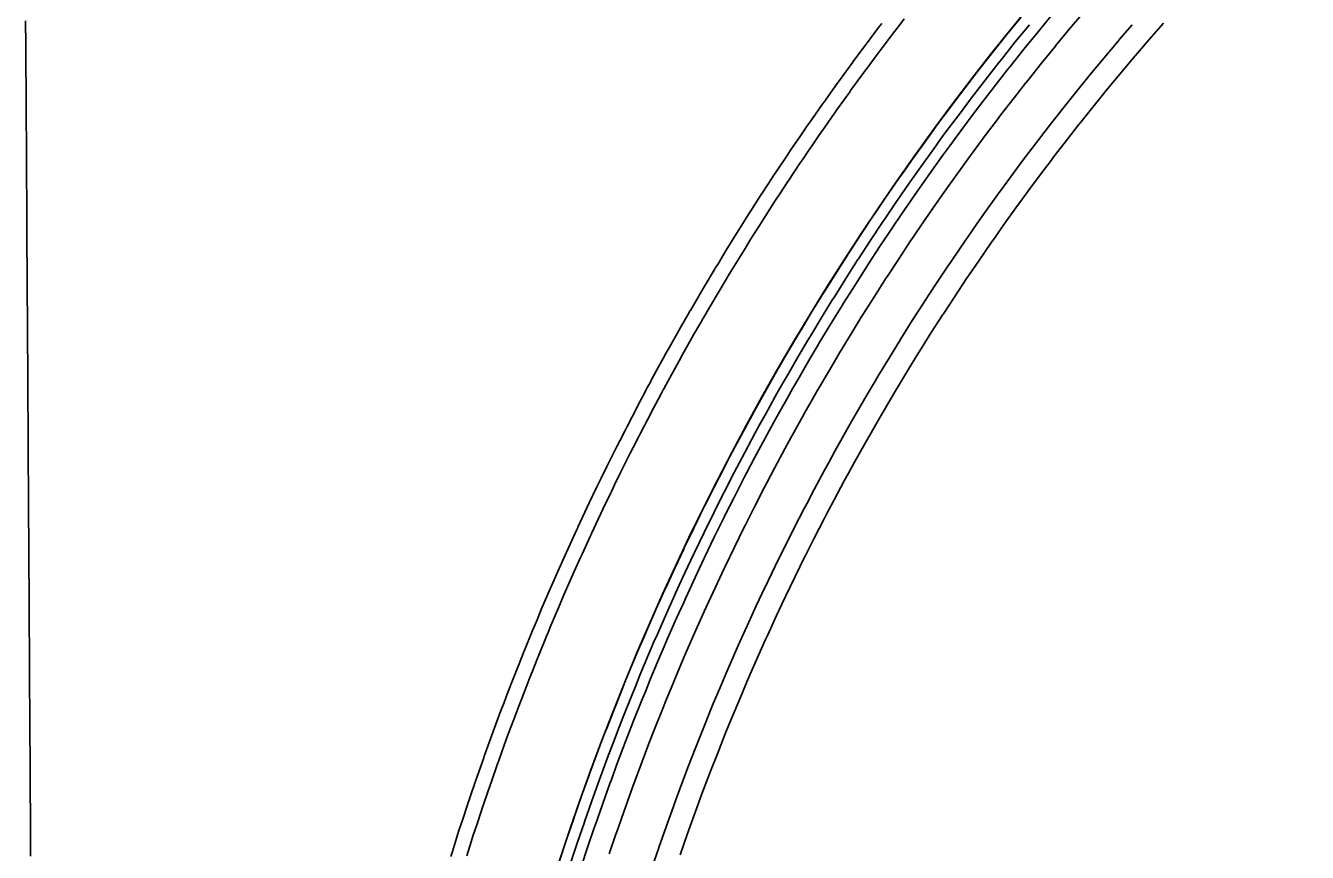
# Model space of a CAD drawing. Extents: x 2145380 to 2157287, y 139568 to 149130.
# Drawn here: x 2150891.2 to 2150948.2, y 148121.3 to 148158 of the extents above; entities that cross this region are included whole.
import ezdxf

# ---------------------------------------------------------------- set-up
doc = ezdxf.new("R2010")
doc.units = 0
doc.layers.add('PR_PREVIOUSLY CONSTRUCTED', color=7, linetype='Continuous')

msp = doc.modelspace()

# ---------------------------------------------------------------- linework, layer by layer
at = {"layer": 'PR_PREVIOUSLY CONSTRUCTED'}
for points in [[(2150891.231, 148158.26), (2150891.238, 148157.182), (2150891.238, 148157.148), (2150891.24, 148156.818), (2150891.244, 148156.072), (2150891.248, 148155.453), (2150891.248, 148155.388), (2150891.257, 148153.971), (2150891.258, 148153.742), (2150891.263, 148152.967), (2150891.265, 148152.567), (2150891.268, 148152.049), (2150891.274, 148151.174), (2150891.278, 148150.373), (2150891.281, 148149.92), (2150891.282, 148149.793), (2150891.288, 148148.714), (2150891.29, 148148.424), (2150891.298, 148147.071), (2150891.298, 148147.065), (2150891.299, 148146.927), (2150891.306, 148145.717), (2150891.308, 148145.444), (2150891.314, 148144.379), (2150891.317, 148143.985), (2150891.318, 148143.831), (2150891.322, 148143.051), (2150891.327, 148142.233), (2150891.33, 148141.732), (2150891.334, 148141.09), (2150891.337, 148140.649), (2150891.338, 148140.424), (2150891.346, 148139.124), (2150891.346, 148139.078), (2150891.351, 148138.241), (2150891.354, 148137.833), (2150891.356, 148137.52), (2150891.361, 148136.551), (2150891.365, 148135.975), (2150891.368, 148135.433), (2150891.369, 148135.277), (2150891.374, 148134.442), (2150891.377, 148134.011), (2150891.383, 148132.92), (2150891.384, 148132.753), (2150891.385, 148132.664), (2150891.392, 148131.503), (2150891.392, 148131.409), (2150891.399, 148130.26), (2150891.401, 148129.931), (2150891.401, 148129.909), (2150891.407, 148129.024), (2150891.41, 148128.419), (2150891.414, 148127.795), (2150891.417, 148127.233), (2150891.419, 148126.939), (2150891.421, 148126.573), (2150891.428, 148125.468), (2150891.429, 148125.357), (2150891.433, 148124.566), (2150891.436, 148124.147), (2150891.437, 148124.007), (2150891.443, 148122.943), (2150891.446, 148122.554), (2150891.449, 148121.928), (2150891.45, 148121.745), (2150891.454, 148121.11)], [(2150930.311, 148158.345), (2150930.057, 148158.016), (2150929.841, 148157.734), (2150929.705, 148157.556), (2150929.33, 148157.06), (2150929.107, 148156.762), (2150928.612, 148156.096), (2150928.533, 148155.988), (2150928.515, 148155.963), (2150927.929, 148155.159), (2150927.905, 148155.125), (2150927.35, 148154.351), (2150927.276, 148154.245), (2150927.257, 148154.218), (2150927.207, 148154.148), (2150926.779, 148153.537), (2150926.519, 148153.163), (2150926.213, 148152.719), (2150926.013, 148152.426), (2150925.841, 148152.171), (2150925.655, 148151.896), (2150925.173, 148151.173), (2150925.104, 148151.069), (2150924.803, 148150.611), (2150924.559, 148150.236), (2150924.515, 148150.168), (2150924.022, 148149.4), (2150923.867, 148149.156), (2150923.626, 148148.774), (2150923.623, 148148.769), (2150923.491, 148148.559), (2150923.229, 148148.138), (2150922.967, 148147.713), (2150922.602, 148147.113), (2150922.482, 148146.916), (2150922.451, 148146.864), (2150921.985, 148146.083), (2150921.942, 148146.01), (2150921.439, 148145.151), (2150921.378, 148145.046), (2150921.373, 148145.037), (2150921.265, 148144.85), (2150921.264, 148144.848), (2150920.944, 148144.289), (2150920.782, 148144.003), (2150920.456, 148143.422), (2150920.299, 148143.139), (2150920.197, 148142.954), (2150919.976, 148142.552), (2150919.622, 148141.899), (2150919.611, 148141.879), (2150919.502, 148141.677), (2150919.259, 148141.221), (2150919.057, 148140.839), (2150919.036, 148140.799), (2150918.578, 148139.916), (2150918.504, 148139.772), (2150918.255, 148139.284), (2150918.126, 148139.03), (2150917.961, 148138.701), (2150917.682, 148138.141), (2150917.429, 148137.624), (2150917.286, 148137.329), (2150917.246, 148137.247), (2150916.908, 148136.541), (2150916.817, 148136.35), (2150916.397, 148135.454), (2150916.395, 148135.449), (2150916.353, 148135.357), (2150915.981, 148134.545), (2150915.898, 148134.361), (2150915.575, 148133.638), (2150915.456, 148133.369), (2150915.41, 148133.264), (2150915.176, 148132.727), (2150914.933, 148132.161), (2150914.784, 148131.813), (2150914.596, 148131.364), (2150914.467, 148131.054), (2150914.401, 148130.895), (2150914.025, 148129.975), (2150914.012, 148129.942), (2150913.772, 148129.344), (2150913.656, 148129.051), (2150913.568, 148128.826), (2150913.296, 148128.124), (2150913.136, 148127.705), (2150912.986, 148127.309), (2150912.943, 148127.195), (2150912.714, 148126.58), (2150912.598, 148126.262), (2150912.305, 148125.451), (2150912.26, 148125.327), (2150912.237, 148125.26), (2150911.931, 148124.388), (2150911.906, 148124.317), (2150911.609, 148123.447), (2150911.525, 148123.197), (2150911.519, 148123.18), (2150911.295, 148122.504), (2150911.144, 148122.039), (2150910.989, 148121.558), (2150910.851, 148121.122)], [(2150935.492, 148158.407), (2150934.863, 148157.633), (2150934.239, 148156.852), (2150934.139, 148156.725), (2150933.622, 148156.065), (2150933.012, 148155.273), (2150932.818, 148155.018), (2150932.408, 148154.476), (2150931.812, 148153.673), (2150931.528, 148153.287), (2150931.222, 148152.866), (2150930.64, 148152.053), (2150930.272, 148151.532), (2150930.064, 148151.235), (2150929.496, 148150.413), (2150929.049, 148149.754), (2150928.935, 148149.585), (2150928.381, 148148.753), (2150927.859, 148147.953), (2150927.835, 148147.915), (2150927.295, 148147.074), (2150926.763, 148146.227), (2150926.703, 148146.13), (2150926.238, 148145.376), (2150925.721, 148144.52), (2150925.581, 148144.286), (2150925.211, 148143.66), (2150924.709, 148142.796), (2150924.494, 148142.421), (2150924.214, 148141.927), (2150923.727, 148141.054), (2150923.442, 148140.536), (2150923.247, 148140.176), (2150922.775, 148139.295), (2150922.426, 148138.632), (2150922.31, 148138.409), (2150921.853, 148137.52), (2150921.445, 148136.709), (2150921.404, 148136.627), (2150920.963, 148135.729), (2150920.53, 148134.828), (2150920.501, 148134.768), (2150920.104, 148133.923), (2150919.686, 148133.015), (2150919.593, 148132.81), (2150919.276, 148132.103), (2150918.874, 148131.187), (2150918.722, 148130.835), (2150918.48, 148130.268), (2150918.094, 148129.346), (2150917.888, 148128.844), (2150917.716, 148128.42), (2150917.346, 148127.491), (2150917.091, 148126.838), (2150916.984, 148126.559), (2150916.63, 148125.624), (2150916.332, 148124.817), (2150916.285, 148124.686), (2150915.947, 148123.744), (2150915.618, 148122.8), (2150915.611, 148122.782), (2150915.296, 148121.853), (2150914.983, 148120.904)], [(2150936.896, 148158.541), (2150936.265, 148157.777), (2150936.263, 148157.775), (2150935.639, 148157.008), (2150935.021, 148156.233), (2150934.922, 148156.108), (2150934.409, 148155.453), (2150933.804, 148154.668), (2150933.612, 148154.416), (2150933.206, 148153.878), (2150932.615, 148153.082), (2150932.334, 148152.699), (2150932.03, 148152.282), (2150931.453, 148151.476), (2150931.088, 148150.96), (2150930.883, 148150.665), (2150930.319, 148149.85), (2150929.876, 148149.197), (2150929.763, 148149.029), (2150929.214, 148148.204), (2150928.696, 148147.411), (2150928.672, 148147.374), (2150928.137, 148146.54), (2150927.61, 148145.7), (2150927.55, 148145.604), (2150927.09, 148144.857), (2150926.577, 148144.008), (2150926.438, 148143.776), (2150926.071, 148143.156), (2150925.573, 148142.299), (2150925.361, 148141.927), (2150925.083, 148141.437), (2150924.599, 148140.572), (2150924.318, 148140.059), (2150924.124, 148139.702), (2150923.656, 148138.828), (2150923.31, 148138.171), (2150923.195, 148137.95), (2150922.743, 148137.069), (2150922.338, 148136.265), (2150922.297, 148136.183), (2150921.86, 148135.293), (2150921.43, 148134.4), (2150921.402, 148134.34), (2150921.008, 148133.503), (2150920.594, 148132.603), (2150920.502, 148132.399), (2150920.188, 148131.698), (2150919.789, 148130.791), (2150919.638, 148130.441), (2150919.398, 148129.88), (2150919.016, 148128.965), (2150918.811, 148128.467), (2150918.641, 148128.048), (2150918.274, 148127.127), (2150918.022, 148126.479), (2150917.915, 148126.203), (2150917.565, 148125.275), (2150917.269, 148124.475), (2150917.222, 148124.345), (2150916.887, 148123.412), (2150916.561, 148122.476), (2150916.554, 148122.458), (2150916.242, 148121.537), (2150915.932, 148120.596)], [(2150938.299, 148158.651), (2150937.666, 148157.899), (2150937.04, 148157.142), (2150937.038, 148157.14), (2150936.42, 148156.38), (2150935.807, 148155.612), (2150935.708, 148155.487), (2150935.2, 148154.839), (2150934.601, 148154.06), (2150934.41, 148153.81), (2150934.008, 148153.277), (2150933.422, 148152.488), (2150933.143, 148152.109), (2150932.842, 148151.695), (2150932.27, 148150.896), (2150931.909, 148150.384), (2150931.705, 148150.093), (2150931.146, 148149.284), (2150930.707, 148148.637), (2150930.595, 148148.471), (2150930.051, 148147.653), (2150929.537, 148146.867), (2150929.513, 148146.83), (2150928.983, 148146.003), (2150928.461, 148145.171), (2150928.401, 148145.076), (2150927.945, 148144.335), (2150927.437, 148143.494), (2150927.299, 148143.264), (2150926.936, 148142.649), (2150926.442, 148141.799), (2150926.231, 148141.431), (2150925.956, 148140.945), (2150925.477, 148140.087), (2150925.197, 148139.579), (2150925.005, 148139.225), (2150924.541, 148138.359), (2150924.199, 148137.708), (2150924.085, 148137.489), (2150923.636, 148136.615), (2150923.235, 148135.818), (2150923.195, 148135.737), (2150922.761, 148134.855), (2150922.335, 148133.97), (2150922.307, 148133.911), (2150921.917, 148133.081), (2150921.506, 148132.188), (2150921.415, 148131.986), (2150921.103, 148131.292), (2150920.708, 148130.392), (2150920.559, 148130.046), (2150920.321, 148129.489), (2150919.942, 148128.583), (2150919.739, 148128.089), (2150919.57, 148127.673), (2150919.207, 148126.76), (2150918.956, 148126.118), (2150918.851, 148125.844), (2150918.503, 148124.925), (2150918.211, 148124.132), (2150918.164, 148124.003), (2150917.832, 148123.078), (2150917.508, 148122.151), (2150917.502, 148122.133), (2150917.193, 148121.22)], [(2150929.309, 148158.14), (2150929.172, 148157.961), (2150928.795, 148157.462), (2150928.57, 148157.163), (2150928.073, 148156.493), (2150927.993, 148156.384), (2150927.975, 148156.36), (2150927.386, 148155.551), (2150927.362, 148155.517), (2150926.804, 148154.738), (2150926.729, 148154.632), (2150926.71, 148154.605), (2150926.66, 148154.534), (2150926.229, 148153.92), (2150925.968, 148153.544), (2150925.661, 148153.097), (2150925.46, 148152.802), (2150925.286, 148152.546), (2150925.099, 148152.27), (2150924.614, 148151.542), (2150924.545, 148151.438), (2150924.242, 148150.977), (2150923.997, 148150.601), (2150923.953, 148150.532), (2150923.457, 148149.759), (2150923.301, 148149.514), (2150923.059, 148149.13), (2150923.056, 148149.126), (2150922.923, 148148.914), (2150922.66, 148148.491), (2150922.397, 148148.064), (2150922.029, 148147.46), (2150921.909, 148147.261), (2150921.877, 148147.209), (2150921.409, 148146.424), (2150921.365, 148146.35), (2150920.86, 148145.487), (2150920.799, 148145.381), (2150920.794, 148145.372), (2150920.685, 148145.184), (2150920.684, 148145.182), (2150920.362, 148144.62), (2150920.199, 148144.332), (2150919.872, 148143.748), (2150919.713, 148143.463), (2150919.61, 148143.277), (2150919.388, 148142.873), (2150919.032, 148142.217), (2150919.021, 148142.196), (2150918.912, 148141.994), (2150918.667, 148141.534), (2150918.465, 148141.15), (2150918.444, 148141.11), (2150917.982, 148140.223), (2150917.908, 148140.078), (2150917.657, 148139.587), (2150917.528, 148139.332), (2150917.362, 148139), (2150917.082, 148138.437), (2150916.827, 148137.917), (2150916.683, 148137.621), (2150916.643, 148137.539), (2150916.303, 148136.829), (2150916.212, 148136.636), (2150915.79, 148135.735), (2150915.788, 148135.731), (2150915.745, 148135.638), (2150915.371, 148134.822), (2150915.288, 148134.636), (2150914.962, 148133.909), (2150914.843, 148133.638), (2150914.797, 148133.533), (2150914.561, 148132.993), (2150914.317, 148132.424), (2150914.168, 148132.074), (2150913.978, 148131.622), (2150913.848, 148131.311), (2150913.782, 148131.151), (2150913.404, 148130.225), (2150913.391, 148130.193), (2150913.15, 148129.591), (2150913.033, 148129.296), (2150912.944, 148129.07), (2150912.671, 148128.365), (2150912.51, 148127.943), (2150912.359, 148127.544), (2150912.316, 148127.43), (2150912.086, 148126.811), (2150911.969, 148126.492), (2150911.674, 148125.676), (2150911.63, 148125.551), (2150911.606, 148125.484), (2150911.298, 148124.608), (2150911.273, 148124.536), (2150910.975, 148123.661), (2150910.89, 148123.41), (2150910.884, 148123.393), (2150910.659, 148122.712), (2150910.507, 148122.245), (2150910.351, 148121.761), (2150910.213, 148121.323), (2150910.141, 148121.094)], [(2150935.878, 148158.09), (2150935.252, 148157.32), (2150934.631, 148156.542), (2150934.531, 148156.416), (2150934.017, 148155.759), (2150933.409, 148154.97), (2150933.216, 148154.716), (2150932.808, 148154.176), (2150932.214, 148153.377), (2150931.932, 148152.993), (2150931.627, 148152.573), (2150931.048, 148151.764), (2150930.681, 148151.245), (2150930.475, 148150.95), (2150929.909, 148150.13), (2150929.463, 148149.474), (2150929.35, 148149.306), (2150928.799, 148148.478), (2150928.279, 148147.681), (2150928.254, 148147.644), (2150927.717, 148146.806), (2150927.188, 148145.963), (2150927.128, 148145.866), (2150926.665, 148145.115), (2150926.15, 148144.263), (2150926.011, 148144.03), (2150925.642, 148143.407), (2150925.142, 148142.546), (2150924.929, 148142.173), (2150924.65, 148141.681), (2150924.164, 148140.812), (2150923.881, 148140.297), (2150923.687, 148139.938), (2150923.217, 148139.061), (2150922.869, 148138.401), (2150922.754, 148138.179), (2150922.299, 148137.294), (2150921.893, 148136.486), (2150921.852, 148136.404), (2150921.413, 148135.511), (2150920.981, 148134.614), (2150920.953, 148134.554), (2150920.557, 148133.713), (2150920.141, 148132.808), (2150920.049, 148132.604), (2150919.733, 148131.9), (2150919.333, 148130.989), (2150919.181, 148130.637), (2150918.941, 148130.074), (2150918.556, 148129.155), (2150918.351, 148128.655), (2150918.18, 148128.233), (2150917.811, 148127.308), (2150917.558, 148126.658), (2150917.451, 148126.38), (2150917.099, 148125.449), (2150916.802, 148124.645), (2150916.755, 148124.515), (2150916.418, 148123.578), (2150916.09, 148122.638), (2150916.084, 148122.62), (2150915.771, 148121.695), (2150915.459, 148120.749)], [(2150940.451, 148158.089), (2150939.921, 148157.471), (2150939.823, 148157.356), (2150939.202, 148156.618), (2150938.586, 148155.874), (2150938.585, 148155.872), (2150937.978, 148155.125), (2150937.375, 148154.371), (2150937.279, 148154.249), (2150936.78, 148153.612), (2150936.191, 148152.847), (2150936.003, 148152.601), (2150935.608, 148152.077), (2150935.032, 148151.303), (2150934.759, 148150.93), (2150934.463, 148150.523), (2150933.901, 148149.739), (2150933.546, 148149.236), (2150933.346, 148148.949), (2150932.797, 148148.155), (2150932.365, 148147.519), (2150932.256, 148147.356), (2150931.721, 148146.553), (2150931.217, 148145.781), (2150931.193, 148145.744), (2150930.672, 148144.932), (2150930.159, 148144.115), (2150930.101, 148144.021), (2150929.652, 148143.293), (2150929.153, 148142.467), (2150929.018, 148142.241), (2150928.661, 148141.637), (2150928.176, 148140.802), (2150927.969, 148140.441), (2150927.698, 148139.963), (2150927.228, 148139.121), (2150926.953, 148138.621), (2150926.764, 148138.274), (2150926.309, 148137.423), (2150925.972, 148136.783), (2150925.86, 148136.568), (2150925.419, 148135.71), (2150925.025, 148134.927), (2150924.986, 148134.847), (2150924.56, 148133.981), (2150924.141, 148133.111), (2150924.114, 148133.053), (2150923.73, 148132.238), (2150923.327, 148131.361), (2150923.237, 148131.163), (2150922.931, 148130.48), (2150922.543, 148129.597), (2150922.396, 148129.256), (2150922.163, 148128.709), (2150921.79, 148127.819), (2150921.591, 148127.334), (2150921.425, 148126.925), (2150921.068, 148126.029), (2150920.822, 148125.398), (2150920.719, 148125.129), (2150920.377, 148124.226), (2150920.09, 148123.447), (2150920.043, 148123.32), (2150919.718, 148122.412), (2150919.4, 148121.5), (2150919.394, 148121.483), (2150919.09, 148120.586)], [(2150941.837, 148158.156), (2150941.208, 148157.435), (2150940.682, 148156.823), (2150940.586, 148156.709), (2150939.97, 148155.977), (2150939.36, 148155.24), (2150939.358, 148155.238), (2150938.757, 148154.498), (2150938.16, 148153.751), (2150938.064, 148153.629), (2150937.569, 148152.998), (2150936.986, 148152.24), (2150936.8, 148151.997), (2150936.408, 148151.478), (2150935.838, 148150.71), (2150935.567, 148150.34), (2150935.274, 148149.937), (2150934.717, 148149.16), (2150934.365, 148148.661), (2150934.166, 148148.378), (2150933.623, 148147.591), (2150933.194, 148146.96), (2150933.086, 148146.799), (2150932.556, 148146.002), (2150932.056, 148145.237), (2150932.033, 148145.202), (2150931.517, 148144.396), (2150931.008, 148143.586), (2150930.95, 148143.494), (2150930.506, 148142.772), (2150930.011, 148141.954), (2150929.877, 148141.729), (2150929.523, 148141.131), (2150929.043, 148140.304), (2150928.837, 148139.945), (2150928.569, 148139.473), (2150928.103, 148138.637), (2150927.831, 148138.142), (2150927.644, 148137.798), (2150927.192, 148136.955), (2150926.859, 148136.321), (2150926.748, 148136.108), (2150926.311, 148135.257), (2150925.921, 148134.481), (2150925.881, 148134.402), (2150925.459, 148133.544), (2150925.045, 148132.682), (2150925.017, 148132.624), (2150924.637, 148131.816), (2150924.238, 148130.947), (2150924.148, 148130.751), (2150923.845, 148130.075), (2150923.461, 148129.199), (2150923.315, 148128.861), (2150923.084, 148128.32), (2150922.715, 148127.437), (2150922.517, 148126.957), (2150922.353, 148126.552), (2150921.999, 148125.663), (2150921.755, 148125.037), (2150921.653, 148124.771), (2150921.314, 148123.877), (2150921.029, 148123.104), (2150920.983, 148122.979), (2150920.66, 148122.079), (2150920.345, 148121.175)]]:
    msp.add_lwpolyline(points, dxfattribs=at)
msp.add_arc((2151024.682, 148085.312), 115.333, 90.25913, 180.34425, dxfattribs=at)

doc.saveas('drawing.dxf')
